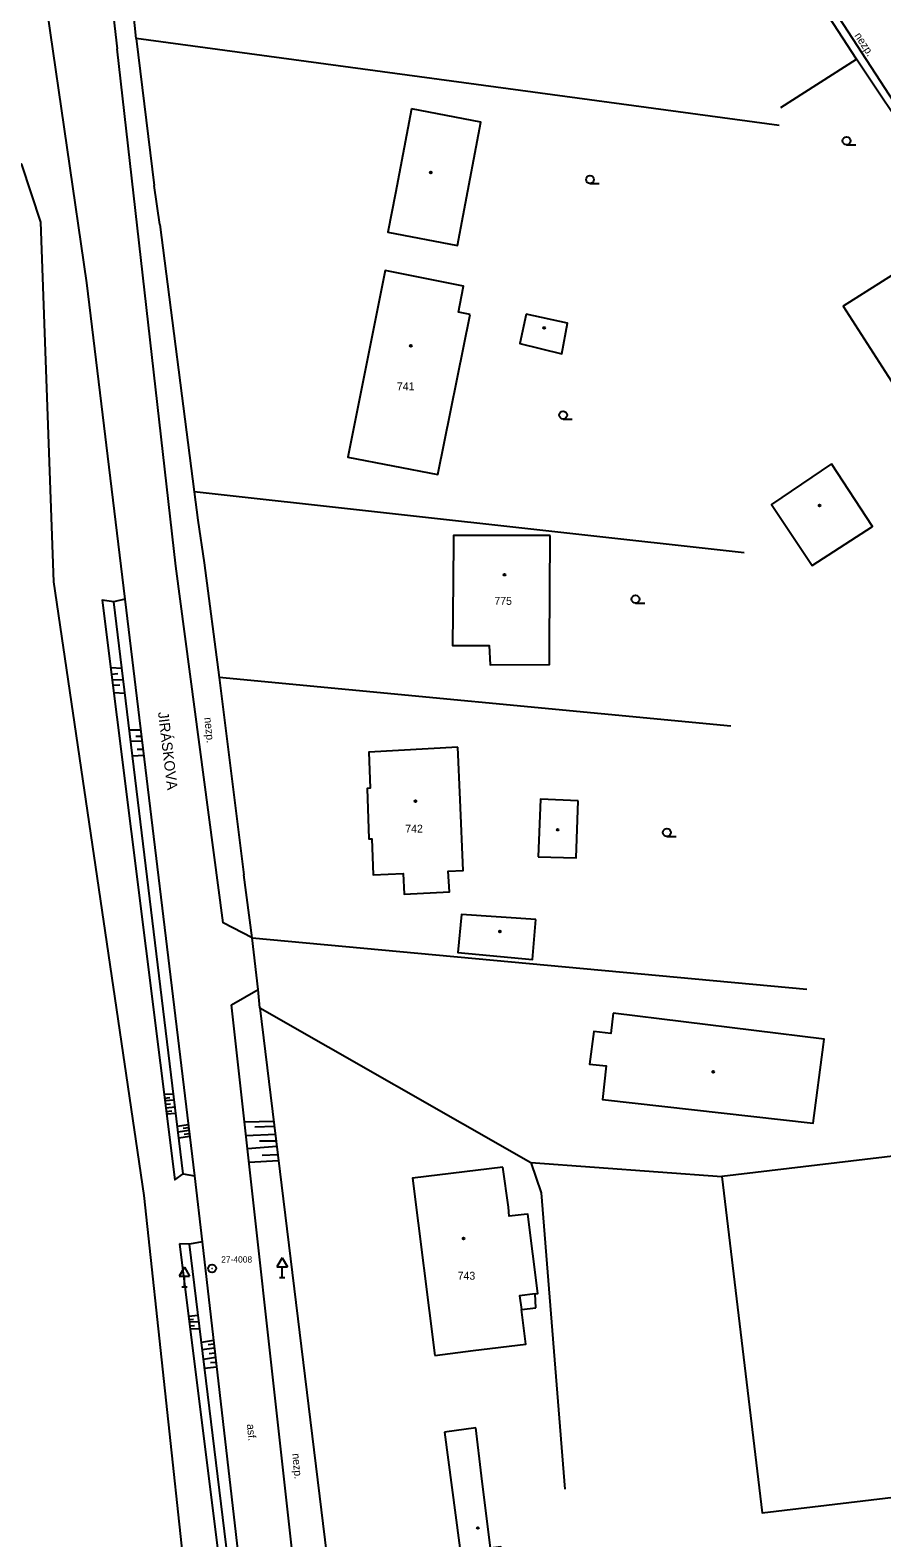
# Model space of a CAD drawing. Extents: x -794191 to -788944, y -1117087 to -1105044.
# Drawn here: x -791766.2 to -791685, y -1111435.1 to -1111291.5 of the extents above; entities that cross this region are included whole.
import ezdxf

# ---------------------------------------------------------------- set-up
doc = ezdxf.new("R2010")
doc.units = 0
for name, color, linetype in [('Doplňkové značky', 7, 'Continuous'), ('Hranice - ploty_ zdi', 7, 'Continuous'), ('Komunikace', 7, 'Continuous'), ('Názvy ulic_ silnic_ žel_', 7, 'Continuous'), ('Pomocné popisy', 7, 'Continuous'), ('Stavební objekty', 7, 'Continuous'), ('temporary_level_1', 7, 'Continuous'), ('Výškopis', 7, 'Continuous'), ('Zeleň', 7, 'Continuous'), ('Značky druhů budov', 7, 'Continuous'), ('Značky druhů pozemků', 7, 'Continuous'), ('Čísla popisná', 7, 'Continuous')]:
    doc.layers.add(name, color=color, linetype=linetype)

msp = doc.modelspace()

# ---------------------------------------------------------------- linework, layer by layer
at = {"layer": 'Doplňkové značky'}
for p, q in [((-791742.14, -1111408.464), (-791742.64, -1111409.33)), ((-791742.14, -1111408.464), (-791741.64, -1111409.33)), ((-791751.46, -1111409.354), (-791751.96, -1111410.22)), ((-791751.96, -1111410.22), (-791750.96, -1111410.22)), ((-791751.46, -1111409.354), (-791750.96, -1111410.22)), ((-791751.46, -1111411.22), (-791751.46, -1111410.22)), ((-791742.64, -1111409.33), (-791741.64, -1111409.33)), ((-791742.14, -1111410.33), (-791742.14, -1111409.33)), ((-791751.71, -1111411.22), (-791751.21, -1111411.22)), ((-791742.39, -1111410.33), (-791741.89, -1111410.33))]:
    msp.add_line(p, q, dxfattribs=at)
at = {"layer": 'Hranice - ploty_ zdi'}
for p, q in [((-791687.41, -1111294.25), (-791696.48, -1111280.36)), ((-791756.04, -1111292.3), (-791756.49, -1111287.87)), ((-791756.04, -1111292.3), (-791754.35, -1111306.29)), ((-791694.78, -1111300.58), (-791756.04, -1111292.3)), ((-791694.64, -1111298.87), (-791687.41, -1111294.25)), ((-791678.78, -1111307.21), (-791687.41, -1111294.25)), ((-791753.81, -1111310.01), (-791754.35, -1111306.29)), ((-791753.81, -1111310.01), (-791750.52, -1111335.49)), ((-791750.52, -1111335.49), (-791750.17, -1111338.19)), ((-791698.12, -1111341.31), (-791750.52, -1111335.49)), ((-791750.17, -1111338.19), (-791749.58, -1111342.25)), ((-791749.58, -1111342.25), (-791748.16, -1111353.17)), ((-791699.4, -1111357.8), (-791748.16, -1111353.17)), ((-791748.16, -1111353.17), (-791745.8, -1111371.97)), ((-791744.99, -1111377.98), (-791692.14, -1111382.88)), ((-791718.45, -1111399.39), (-791700.24, -1111400.72))]:
    msp.add_line(p, q, dxfattribs=at)
for points in [[(-791744.26, -1111384.64), (-791744.43, -1111382.91), (-791744.99, -1111377.98), (-791745.8, -1111371.97)], [(-791744.26, -1111384.64), (-791737.58, -1111439.51), (-791724.57, -1111440.91)], [(-791744.26, -1111384.64), (-791718.45, -1111399.39), (-791717.47, -1111402.28), (-791715.2, -1111430.5)]]:
    msp.add_lwpolyline(points, dxfattribs=at)
at = {"layer": 'Komunikace'}
for p, q in [((-791764.55, -1111289.77), (-791760.8, -1111315.58)), ((-791752.27, -1111342.57), (-791757.88, -1111293.28)), ((-791760.8, -1111315.58), (-791757.12, -1111345.72)), ((-791757.12, -1111345.72), (-791750.51, -1111400.65)), ((-791746.98, -1111384.37), (-791744.43, -1111382.91)), ((-791740.81, -1111439.9), (-791746.98, -1111384.37)), ((-791750.51, -1111400.65), (-791749.78, -1111406.95)), ((-791749.78, -1111406.95), (-791745.91, -1111440.52))]:
    msp.add_line(p, q, dxfattribs=at)
for points in [[(-791758.18, -1111272.33), (-791760.31, -1111272.12), (-791757.88, -1111293.28)], [(-791678.78, -1111307.21), (-791678.59, -1111306.42), (-791695.65, -1111280.18)], [(-791744.99, -1111377.98), (-791747.77, -1111376.55), (-791752.27, -1111342.57)]]:
    msp.add_lwpolyline(points, dxfattribs=at)
at = {"layer": 'Stavební objekty'}
for p, q in [((-791727.61, -1111417.77), (-791723.95, -1111417.3)), ((-791723.7, -1111424.67), (-791726.68, -1111425.07))]:
    msp.add_line(p, q, dxfattribs=at)
for points in [[(-791729.81, -1111299), (-791731.35, -1111307.03), (-791732.06, -1111310.73), (-791725.45, -1111312), (-791724.9, -1111309.14), (-791723.2, -1111300.27)], [(-791724.24, -1111318.59), (-791725.35, -1111318.37), (-791725.05, -1111316.86), (-791724.85, -1111315.88), (-791732.33, -1111314.39), (-791735.88, -1111332.17), (-791727.31, -1111333.83)], [(-791718.9, -1111318.56), (-791719.5, -1111321.35), (-791715.5, -1111322.32), (-791714.96, -1111319.41)], [(-791689.8, -1111332.8), (-791695.5, -1111336.7), (-791691.65, -1111342.5), (-791685.9, -1111338.8)], [(-791716.6, -1111339.65), (-791725.82, -1111339.64), (-791725.82, -1111340.11), (-791725.86, -1111343.97), (-791725.92, -1111350.12), (-791722.42, -1111350.14), (-791722.33, -1111351.96), (-791716.67, -1111351.93), (-791716.66, -1111350.17)], [(-791725.39, -1111359.82), (-791733.88, -1111360.3), (-791733.76, -1111363.73), (-791734.04, -1111363.74), (-791733.87, -1111368.56), (-791733.59, -1111368.55), (-791733.47, -1111371.99), (-791730.61, -1111371.85), (-791730.52, -1111373.83), (-791726.21, -1111373.61), (-791726.31, -1111371.64), (-791724.88, -1111371.57), (-791725.17, -1111364.82)], [(-791717.97, -1111376.22), (-791725.04, -1111375.76), (-791725.39, -1111379.37), (-791718.29, -1111380.05)], [(-791710.6, -1111385.16), (-791710.84, -1111387.09), (-791712.45, -1111386.89), (-791712.85, -1111390.01), (-791711.26, -1111390.19), (-791711.62, -1111393.38), (-791691.55, -1111395.65), (-791690.56, -1111388.13), (-791690.49, -1111387.64)], [(-791700.24, -1111400.72), (-791696.42, -1111432.76), (-791656.44, -1111428), (-791660.16, -1111395.95)]]:
    msp.add_lwpolyline(points, close=True, dxfattribs=at)
for points in [[(-791675.33, -1111319.33), (-791678.17, -1111314.92), (-791678.55, -1111315.17), (-791679.52, -1111315.79), (-791680.49, -1111314.28), (-791681.25, -1111313.1), (-791688.7, -1111317.8), (-791684.1, -1111324.9), (-791679.5, -1111332), (-791672.1, -1111327.3), (-791672.8, -1111326.21), (-791673.81, -1111324.65), (-791672.84, -1111324.03), (-791672.46, -1111323.79)], [(-791713.95, -1111364.92), (-791717.53, -1111364.78), (-791717.75, -1111370.25)], [(-791717.75, -1111370.25), (-791714.12, -1111370.35), (-791713.95, -1111364.92)], [(-791721.11, -1111399.82), (-791729.72, -1111400.87), (-791727.61, -1111417.77)], [(-791718.05, -1111411.91), (-791717.78, -1111411.88), (-791718.74, -1111404.31), (-791719.07, -1111404.35), (-791720.5, -1111404.49), (-791720.57, -1111403.64), (-791721.11, -1111399.82)], [(-791717.96, -1111413.22), (-791718.05, -1111411.91), (-791719.52, -1111412.1), (-791719.35, -1111413.39)], [(-791723.95, -1111417.3), (-791718.92, -1111416.68), (-791719.35, -1111413.39), (-791717.96, -1111413.22)], [(-791726.68, -1111425.07), (-791724.57, -1111440.91), (-791720.74, -1111440.57), (-791721.3, -1111436.01), (-791722.29, -1111436.14), (-791723.14, -1111429.24), (-791723.7, -1111424.67)]]:
    msp.add_lwpolyline(points, dxfattribs=at)
at = {"layer": 'temporary_level_1'}
for radius in [0.375, 0.0005]:
    msp.add_circle((-791748.82, -1111409.481), radius, dxfattribs=at)
at = {"layer": 'Výškopis'}
for p, q in [((-791751.58, -1111400.45), (-791758.18, -1111345.95)), ((-791757.41, -1111352.31), (-791758.48, -1111352.25)), ((-791758.41, -1111352.86), (-791757.79, -1111352.8)), ((-791758.35, -1111353.36), (-791757.28, -1111353.41)), ((-791758.28, -1111353.89), (-791757.6, -1111353.87)), ((-791758.19, -1111354.61), (-791757.12, -1111354.68)), ((-791755.62, -1111358.2), (-791756.7, -1111358.19)), ((-791755.49, -1111359.24), (-791756.57, -1111359.27)), ((-791755.54, -1111358.81), (-791756.08, -1111358.79)), ((-791756.4, -1111360.65), (-791755.33, -1111360.58)), ((-791755.4, -1111360.02), (-791755.96, -1111360.05)), ((-791753.4, -1111392.89), (-791752.5, -1111392.84)), ((-791753.36, -1111393.24), (-791752.84, -1111393.18)), ((-791753.33, -1111393.48), (-791752.43, -1111393.43)), ((-791753.28, -1111393.82), (-791752.78, -1111393.78)), ((-791752.35, -1111394.12), (-791753.24, -1111394.2)), ((-791753.2, -1111394.52), (-791752.66, -1111394.46)), ((-791753.17, -1111394.75), (-791752.28, -1111394.67)), ((-791752.13, -1111395.93), (-791751.1, -1111395.78)), ((-791745.74, -1111395.52), (-791742.95, -1111395.44)), ((-791751.03, -1111396.34), (-791752.06, -1111396.5)), ((-791750.96, -1111396.92), (-791751.99, -1111397.06)), ((-791751.06, -1111396.09), (-791751.56, -1111396.15)), ((-791750.99, -1111396.64), (-791751.48, -1111396.72)), ((-791742.79, -1111396.73), (-791745.6, -1111396.83)), ((-791742.88, -1111395.96), (-791744.74, -1111396.02)), ((-791742.71, -1111397.36), (-791744.3, -1111397.34)), ((-791742.65, -1111397.87), (-791745.46, -1111398.09)), ((-791742.55, -1111398.67), (-791744.05, -1111398.73)), ((-791742.48, -1111399.24), (-791745.31, -1111399.37)), ((-791751.58, -1111400.45), (-791750.51, -1111400.65)), ((-791750.98, -1111407.18), (-791751.93, -1111407.12)), ((-791751.93, -1111407.12), (-791747.76, -1111440.52)), ((-791749.78, -1111406.95), (-791750.98, -1111407.18)), ((-791746.89, -1111440.56), (-791750.98, -1111407.18)), ((-791750.15, -1111413.95), (-791751.06, -1111414.05)), ((-791751.03, -1111414.33), (-791750.6, -1111414.31)), ((-791751, -1111414.58), (-791750.08, -1111414.53)), ((-791750.95, -1111414.94), (-791750.49, -1111414.91)), ((-791750.92, -1111415.22), (-791750, -1111415.19)), ((-791748.7, -1111416.36), (-791749.84, -1111416.53)), ((-791748.61, -1111417.09), (-791749.75, -1111417.25)), ((-791748.66, -1111416.69), (-791749.18, -1111416.75)), ((-791748.51, -1111417.96), (-791749.63, -1111418.16)), ((-791748.56, -1111417.54), (-791749.09, -1111417.62)), ((-791748.46, -1111418.45), (-791748.96, -1111418.47)), ((-791748.4, -1111418.89), (-791749.53, -1111419.01))]:
    msp.add_line(p, q, dxfattribs=at)
msp.add_lwpolyline([(-791757.12, -1111345.72), (-791758.18, -1111345.95), (-791759.29, -1111345.81), (-791752.38, -1111401.05), (-791751.58, -1111400.45)], dxfattribs=at)
at = {"layer": 'Zeleň'}
for points in [[(-791763.89, -1111344.06), (-791765.15, -1111309.8), (-791766.96, -1111304.3), (-791811.03, -1111284.77), (-791841.14, -1111270.91), (-791872.42, -1111257.54), (-791887.48, -1111251.1), (-791896.9, -1111268.34), (-791903.2, -1111281.06), (-791906.8, -1111283.84), (-791926.6, -1111325.1), (-791953.15, -1111313.19)], [(-791751.3, -1111439.76), (-791755.28, -1111402.54), (-791763.89, -1111344.06)]]:
    msp.add_lwpolyline(points, dxfattribs=at)
at = {"layer": 'Značky druhů budov'}
for centre in [(-791727.99, -1111305.06), (-791717.17, -1111319.87), (-791729.88, -1111321.58), (-791690.93, -1111336.78), (-791720.96, -1111343.38), (-791729.45, -1111364.96), (-791715.89, -1111367.68), (-791721.39, -1111377.38), (-791701.06, -1111390.75), (-791724.85, -1111406.63), (-791723.49, -1111434.21)]:
    msp.add_circle(centre, 0.0875, dxfattribs=at)
at = {"layer": 'Značky druhů pozemků'}
for p, q in [((-791688.36, -1111302.415), (-791687.485, -1111302.415)), ((-791712.81, -1111306.105), (-791711.935, -1111306.105)), ((-791715.37, -1111328.545), (-791714.495, -1111328.545)), ((-791708.47, -1111346.085), (-791707.595, -1111346.085)), ((-791705.48, -1111368.315), (-791704.605, -1111368.315))]:
    msp.add_line(p, q, dxfattribs=at)
for centre in [(-791688.36, -1111302.04), (-791712.81, -1111305.73), (-791715.37, -1111328.17), (-791708.47, -1111345.71), (-791705.48, -1111367.94)]:
    msp.add_circle(centre, 0.375, dxfattribs=at)

# ---------------------------------------------------------------- texts
at = {"layer": 'Názvy ulic_ silnic_ žel_'}
msp.add_text('JIRÁSKOVA', height=1, rotation=276.86373, dxfattribs=at).set_placement((-791753.98, -1111356.49))
at = {"layer": 'Pomocné popisy'}
for s, rotation, p in [('nezp.', 302.92109, (-791687.64, -1111292.01)), ('nezp.', 275.52473, (-791749.56, -1111357)), ('asf.', 275.52473, (-791745.51, -1111424.33)), ('nezp.', 275.52473, (-791741.19, -1111427.13))]:
    msp.add_text(s, height=0.75, rotation=rotation, dxfattribs=at).set_placement(p)
at = {"layer": 'temporary_level_1'}
msp.add_text('27-4008', height=0.6, dxfattribs=at).set_placement((-791747.95, -1111408.92))
at = {"layer": 'Čísla popisná'}
for s, p in [('741', (-791731.21, -1111325.81)), ('775', (-791721.92, -1111346.25)), ('742', (-791730.41, -1111367.95)), ('743', (-791725.42, -1111410.55))]:
    msp.add_text(s, height=0.75, dxfattribs=at).set_placement(p)

doc.saveas('drawing.dxf')
